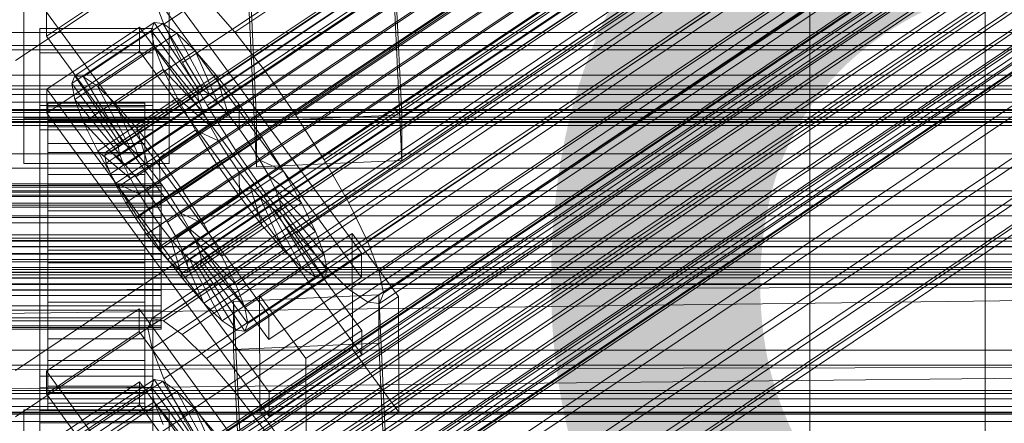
# Model space of a CAD drawing. Header units: millimetres. Extents: x -4395 to 65662, y -65530 to 6847.
# Tile 452 of 656: x 130 to 252, y -33232 to -33182. Entities that reach past the tile are written whole.
import ezdxf

# ---------------------------------------------------------------- set-up
doc = ezdxf.new("R2010")
doc.units = ezdxf.units.MM
for name, color, linetype, lineweight in [('COTAS_P', 1, 'Continuous', 0), ('frontal_C01', 7, 'Continuous', 0), ('frontal_C02', 7, 'Continuous', 0), ('frontal_C03', 7, 'Continuous', 0), ('frontal_secador', 7, 'Continuous', 0)]:
    doc.layers.add(name, color=color, linetype=linetype, lineweight=lineweight)
doc.dimstyles.new('R19_100', dxfattribs={"dimtxt": 250, "dimasz": 150, "dimexe": 150, "dimexo": 80, "dimgap": 100, "dimtad": 1, "dimtih": 1, "dimtoh": 1, "dimdsep": 46, "dimcen": 0.09, "dimadec": 0, "dimazin": 0, "dimtfac": 1, "dimtdec": 4, "dimtofl": 0, "dimtmove": 0, "dimatfit": 3, "dimfxl": 1, "dimtolj": 1, "dimtzin": 0, "dimarcsym": 0})

# ---------------------------------------------------------------- blocks, each defined once
blk = doc.blocks.new('DIM_R33_44')
at = {"layer": 'COTAS_P'}
for p, q in [((-150, -32200), (550, -32200)), ((550, -32200), (505, -32350)), ((550, -34800), (550, -32200)), ((550, -32200), (595, -32350)), ((550, -34800), (505, -34650)), ((550, -34800), (595, -34650)), ((-150, -34800), (550, -34800))]:
    blk.add_line(p, q, dxfattribs=at)
blk.add_text('2600 P', height=250, rotation=90, dxfattribs=at).set_placement((450, -33500))

msp = doc.modelspace()

# ---------------------------------------------------------------- linework, layer by layer
at = {"layer": 'frontal_C01'}
for p, q in [((146.872, -33219.26), (331.181, -33095.391)), ((148.32, -33219.524), (332.629, -33095.655)), ((146.383, -33220.436), (330.692, -33096.566)), ((150.629, -33221.211), (334.938, -33097.342)), ((141.045, -33243.23), (354.844, -33099.541)), ((141.218, -33242.813), (355.017, -33099.125)), ((141.731, -33242.907), (355.53, -33099.219)), ((142.549, -33243.505), (356.348, -33099.816)), ((146.887, -33222.971), (331.197, -33099.102)), ((141.224, -33244.128), (355.022, -33100.44)), ((143.617, -33244.565), (357.415, -33100.877)), ((153.641, -33224.205), (337.95, -33100.335)), ((141.742, -33245.447), (355.541, -33101.759)), ((144.861, -33246.017), (358.659, -33102.328)), ((142.565, -33247.097), (356.363, -33103.409)), ((148.35, -33226.694), (332.659, -33102.824)), ((359.995, -33104.072), (146.196, -33247.76)), ((157.152, -33228.301), (341.461, -33104.432)), ((143.635, -33248.965), (357.434, -33105.277)), ((147.533, -33249.677), (361.332, -33105.989)), ((144.881, -33250.924), (358.68, -33107.236)), ((150.672, -33231.35), (334.981, -33107.481)), ((148.779, -33251.636), (362.578, -33107.948)), ((146.218, -33252.841), (360.017, -33109.153)), ((149.85, -33253.504), (363.648, -33109.816)), ((345.231, -33109.353), (160.922, -33233.222)), ((147.554, -33254.584), (361.352, -33110.896)), ((148.798, -33256.036), (362.596, -33112.348)), ((150.672, -33255.154), (364.471, -33111.466)), ((149.865, -33257.097), (363.664, -33113.408)), ((151.191, -33256.473), (364.989, -33112.785)), ((153.694, -33236.622), (338.003, -33112.753)), ((150.683, -33257.694), (364.482, -33114.006)), ((151.196, -33257.788), (364.995, -33114.1)), ((151.369, -33257.372), (365.168, -33113.683)), ((164.693, -33238.631), (349.002, -33114.762)), ((157.211, -33242.151), (341.52, -33118.282)), ((168.21, -33244.16), (352.519, -33120.291)), ((160.982, -33247.56), (345.291, -33123.691)), ((171.232, -33249.432), (355.541, -33125.563)), ((164.752, -33252.481), (349.061, -33128.612)), ((173.554, -33254.089), (357.863, -33130.219)), ((168.263, -33256.578), (352.572, -33132.708)), ((175.016, -33257.811), (359.326, -33133.942)), ((159.83, -33194.827), (156.962, -33135.264)), ((174.943, -33134.467), (177.811, -33194.031)), ((171.275, -33259.571), (355.584, -33135.702)), ((175.521, -33260.347), (359.83, -33136.477)), ((173.584, -33261.258), (357.893, -33137.388)), ((175.032, -33261.522), (359.341, -33137.653)), ((177.811, -33199.677), (174.943, -33140.113)), ((159.83, -33200.473), (156.962, -33140.91)), ((131, -33194.428), (131, -33148.763)), ((149, -33148.763), (149, -33194.428)), ((131, -33200.073), (131, -33154.408)), ((149, -33200.073), (149, -33154.408)), ((228.298, -33159.609), (130, -33225.672)), ((228.298, -33285.886), (228.298, -33159.609)), ((130, -33231.431), (228.298, -33165.368)), ((228.298, -33165.368), (228.298, -33291.645)), ((-425, -33189.122), (425, -33189.122)), ((177.811, -33194.031), (159.83, -33194.827)), ((177.811, -33199.677), (177.811, -33194.031)), ((149, -33194.428), (131, -33194.428)), ((131, -33194.428), (131, -33200.073)), ((149, -33200.073), (149, -33194.428)), ((159.83, -33194.827), (159.83, -33200.473)), ((131, -33200.073), (149, -33200.073)), ((159.83, -33200.473), (177.811, -33199.677)), ((425, -33200.634), (-425, -33200.634)), ((425, -33203.46), (-425, -33203.46)), ((300, -33204.143), (-300, -33204.143)), ((300, -33210.34), (-300, -33210.34)), ((-425, -33214.972), (425, -33214.972)), ((133.809, -33225.753), (145.277, -33218.045)), ((145.277, -33218.045), (145.289, -33220.868)), ((145.277, -33218.045), (172.809, -33255.757)), ((146.383, -33220.436), (146.872, -33219.26)), ((146.872, -33219.26), (148.32, -33219.524)), ((148.32, -33219.524), (150.629, -33221.211)), ((145.289, -33220.868), (133.821, -33228.575)), ((172.821, -33258.579), (145.289, -33220.868)), ((146.887, -33222.971), (146.383, -33220.436)), ((150.629, -33221.211), (153.641, -33224.205)), ((148.35, -33226.694), (146.887, -33222.971)), ((153.641, -33224.205), (157.152, -33228.301)), ((133.821, -33228.575), (133.809, -33225.753)), ((161.341, -33263.464), (133.809, -33225.753)), ((137.313, -33233.393), (147.143, -33226.786)), ((147.143, -33226.786), (146.777, -33227.666)), ((148.226, -33226.984), (147.143, -33226.786)), ((147.143, -33226.786), (152.686, -33235.106)), ((150.672, -33231.35), (148.35, -33226.694)), ((133, -33230.629), (133, -33227.806)), ((133, -33227.806), (147, -33227.806)), ((133, -33273.855), (133, -33227.806)), ((133.847, -33234.785), (145.315, -33227.077)), ((136.948, -33234.272), (146.777, -33227.666)), ((138.396, -33233.591), (148.226, -33226.984)), ((145.315, -33227.077), (145.327, -33229.9)), ((145.315, -33227.077), (172.847, -33264.789)), ((146.777, -33227.666), (152.513, -33235.522)), ((146.777, -33227.666), (147.155, -33229.562)), ((147, -33227.806), (147, -33230.629)), ((147, -33227.806), (147, -33273.855)), ((149.953, -33228.246), (148.226, -33226.984)), ((148.226, -33226.984), (153.199, -33235.2)), ((133.821, -33228.575), (161.353, -33266.287)), ((140.123, -33234.852), (149.953, -33228.246)), ((152.207, -33230.485), (149.953, -33228.246)), ((149.953, -33228.246), (154.017, -33235.797)), ((157.152, -33228.301), (160.922, -33233.222)), ((147, -33230.629), (133, -33230.629)), ((133, -33230.629), (133, -33276.677)), ((145.327, -33229.9), (133.859, -33237.607)), ((137.325, -33236.169), (147.155, -33229.562)), ((142.377, -33237.092), (152.207, -33230.485)), ((172.859, -33267.611), (145.327, -33229.9)), ((147, -33276.677), (147, -33230.629)), ((147.155, -33229.562), (152.692, -33236.421)), ((147.155, -33229.562), (148.249, -33232.347)), ((154.833, -33233.55), (152.207, -33230.485)), ((152.207, -33230.485), (155.085, -33236.858)), ((153.694, -33236.622), (150.672, -33231.35))]:
    msp.add_line(p, q, dxfattribs=at)
at = {"layer": 'frontal_C02'}
for p, q in [((250, -35767.183), (250, -32921.727)), ((250, -32926.497), (250, -35771.953)), ((141.045, -33199.07), (354.844, -33056.095)), ((141.218, -33198.616), (355.017, -33055.64)), ((141.731, -33198.672), (355.53, -33055.696)), ((142.549, -33199.234), (356.348, -33056.259)), ((141.224, -33200.004), (355.022, -33057.029)), ((143.617, -33200.265), (357.415, -33057.29)), ((141.742, -33201.354), (355.541, -33058.379)), ((144.861, -33201.694), (358.659, -33058.719)), ((148.35, -33182.835), (332.659, -33059.581)), ((142.565, -33203.028), (356.363, -33060.052)), ((359.995, -33060.448), (146.196, -33203.423)), ((157.152, -33183.794), (341.461, -33060.539)), ((143.635, -33204.911), (357.434, -33061.936)), ((147.533, -33205.336), (361.332, -33062.36)), ((144.881, -33206.876), (358.68, -33063.901)), ((148.779, -33207.3), (362.578, -33064.325)), ((150.672, -33187.559), (334.981, -33064.304)), ((146.218, -33208.788), (360.017, -33065.813)), ((345.231, -33065.42), (160.922, -33188.675)), ((149.85, -33209.184), (363.648, -33066.209)), ((147.554, -33210.518), (361.352, -33067.542)), ((150.672, -33210.857), (364.471, -33067.882)), ((148.798, -33211.947), (362.596, -33068.971)), ((151.191, -33212.207), (364.989, -33069.232)), ((153.694, -33192.874), (338.003, -33069.619)), ((149.865, -33212.977), (363.664, -33070.002)), ((150.683, -33213.54), (364.482, -33070.565)), ((151.196, -33213.596), (364.995, -33070.62)), ((151.369, -33213.141), (365.168, -33070.166)), ((164.693, -33194.072), (349.002, -33070.817)), ((157.211, -33198.419), (341.52, -33075.164)), ((168.21, -33199.617), (352.519, -33076.362)), ((160.982, -33203.816), (345.291, -33080.561)), ((171.232, -33204.932), (355.541, -33081.678)), ((164.752, -33208.697), (349.061, -33085.442)), ((173.554, -33209.656), (357.863, -33086.401)), ((168.263, -33212.729), (352.572, -33089.475)), ((175.016, -33213.465), (359.326, -33090.211)), ((171.275, -33215.639), (355.584, -33092.384)), ((175.521, -33216.101), (359.83, -33092.846)), ((173.584, -33217.226), (357.893, -33093.972)), ((175.032, -33217.384), (359.341, -33094.129)), ((228.298, -33293.718), (228.298, -33115.864)), ((130, -33187.33), (228.298, -33121.594)), ((228.298, -33121.594), (228.298, -33299.448)), ((145.277, -33173.65), (172.809, -33211.173)), ((145.289, -33176.631), (133.821, -33184.3)), ((172.821, -33214.153), (145.289, -33176.631)), ((148.35, -33182.835), (146.887, -33179.026)), ((153.641, -33179.761), (157.152, -33183.794)), ((133.821, -33184.3), (133.809, -33181.319)), ((161.341, -33218.842), (133.809, -33181.319)), ((137.313, -33189.198), (147.143, -33182.624)), ((138.396, -33189.316), (148.226, -33182.742)), ((147.143, -33182.624), (146.777, -33183.584)), ((148.226, -33182.742), (147.143, -33182.624)), ((147.143, -33182.624), (152.686, -33190.947)), ((149.953, -33183.93), (148.226, -33182.742)), ((148.226, -33182.742), (153.199, -33191.003)), ((150.672, -33187.559), (148.35, -33182.835)), ((133, -33186.342), (133, -33183.362)), ((133, -33183.362), (147, -33183.362)), ((133, -33229.18), (133, -33183.362)), ((133.821, -33184.3), (161.353, -33221.822)), ((133.847, -33190.857), (145.315, -33183.188)), ((136.948, -33190.158), (146.777, -33183.584)), ((140.123, -33190.503), (149.953, -33183.93)), ((145.315, -33183.188), (145.327, -33186.168)), ((145.315, -33183.188), (172.847, -33220.71)), ((146.777, -33183.584), (152.513, -33191.401)), ((146.777, -33183.584), (147.155, -33185.556)), ((147, -33183.362), (147, -33186.342)), ((147, -33183.362), (147, -33229.18)), ((152.207, -33186.106), (149.953, -33183.93)), ((149.953, -33183.93), (154.017, -33191.565)), ((157.152, -33183.794), (160.922, -33188.675)), ((-2250, -33185.445), (2250, -33185.445)), ((147, -33186.342), (133, -33186.342)), ((133, -33186.342), (133, -33232.161)), ((145.327, -33186.168), (133.859, -33193.838)), ((137.325, -33192.129), (147.155, -33185.556)), ((142.377, -33192.68), (152.207, -33186.106)), ((172.859, -33223.691), (145.327, -33186.168)), ((147, -33232.161), (147, -33186.342)), ((147.155, -33185.556), (152.692, -33192.335)), ((147.155, -33185.556), (148.249, -33188.405)), ((154.833, -33189.122), (152.207, -33186.106)), ((152.207, -33186.106), (155.085, -33192.596)), ((153.694, -33192.874), (150.672, -33187.559)), ((138.419, -33194.979), (148.249, -33188.405)), ((145.003, -33195.696), (154.833, -33189.122)), ((148.249, -33188.405), (153.21, -33193.685)), ((148.249, -33188.405), (149.985, -33191.939)), ((157.653, -33192.774), (154.833, -33189.122)), ((154.833, -33189.122), (156.329, -33194.025)), ((160.922, -33188.675), (164.693, -33194.072)), ((136.948, -33190.158), (137.313, -33189.198)), ((142.683, -33197.975), (136.948, -33190.158)), ((137.325, -33192.129), (136.948, -33190.158)), ((142.856, -33197.52), (137.313, -33189.198)), ((137.313, -33189.198), (138.396, -33189.316)), ((143.369, -33197.576), (138.396, -33189.316)), ((138.396, -33189.316), (140.123, -33190.503)), ((133.859, -33193.838), (133.847, -33190.857)), ((161.379, -33228.38), (133.847, -33190.857)), ((144.188, -33198.139), (140.123, -33190.503)), ((140.123, -33190.503), (142.377, -33192.68)), ((152.513, -33191.401), (142.683, -33197.975)), ((152.686, -33190.947), (142.856, -33197.52)), ((153.199, -33191.003), (143.369, -33197.576)), ((154.017, -33191.565), (144.188, -33198.139)), ((152.513, -33191.401), (152.686, -33190.947)), ((152.692, -33192.335), (152.513, -33191.401)), ((152.686, -33190.947), (153.199, -33191.003)), ((153.199, -33191.003), (154.017, -33191.565)), ((154.017, -33191.565), (155.085, -33192.596)), ((134, -33202.583), (134, -33192.591)), ((134, -33192.591), (134, -33193.038)), ((134, -33192.591), (146, -33192.591)), ((134, -33193.439), (134, -33192.591)), ((142.862, -33198.909), (137.325, -33192.129)), ((138.419, -33194.979), (137.325, -33192.129)), ((140.156, -33198.512), (149.985, -33191.939)), ((145.255, -33199.169), (142.377, -33192.68)), ((142.377, -33192.68), (145.003, -33195.696)), ((152.692, -33192.335), (142.862, -33198.909)), ((155.085, -33192.596), (145.255, -33199.169)), ((146, -33193.038), (146, -33192.591)), ((146, -33192.591), (146, -33202.583)), ((146, -33192.591), (146, -33193.439)), ((157.653, -33192.774), (147.823, -33199.347)), ((149.985, -33191.939), (154.033, -33195.359)), ((149.985, -33191.939), (152.246, -33195.915)), ((153.21, -33193.685), (152.692, -33192.335)), ((155.085, -33192.596), (156.329, -33194.025)), ((157.665, -33195.754), (157.653, -33192.774)), ((160.474, -33196.811), (157.653, -33192.774)), ((133, -33195.88), (133, -33192.9)), ((133, -33192.9), (147, -33192.9)), ((133, -33238.718), (133, -33192.9)), ((133.859, -33193.838), (161.391, -33231.36)), ((134, -33202.794), (134, -33193.038)), ((134, -33193.038), (134, -33194.747)), ((134, -33193.038), (146, -33193.038)), ((134, -33202.985), (134, -33193.439)), ((134, -33193.439), (146, -33193.439)), ((134, -33195.523), (134, -33193.439)), ((153.21, -33193.685), (143.38, -33200.259)), ((146, -33194.747), (146, -33193.038)), ((146, -33193.038), (146, -33202.794)), ((146, -33193.439), (146, -33202.985)), ((146, -33193.439), (146, -33195.523)), ((156.329, -33194.025), (146.499, -33200.598)), ((147, -33192.9), (147, -33195.88)), ((147, -33192.9), (147, -33238.718)), ((154.033, -33195.359), (153.21, -33193.685)), ((157.211, -33198.419), (153.694, -33192.874)), ((156.329, -33194.025), (157.665, -33195.754)), ((450, -33194.595), (-450, -33194.595)), ((134, -33203.604), (134, -33194.747)), ((134, -33194.747), (134, -33197.603)), ((134, -33194.747), (146, -33194.747)), ((143.38, -33200.259), (138.419, -33194.979)), ((140.156, -33198.512), (138.419, -33194.979)), ((146, -33197.603), (146, -33194.747)), ((146, -33194.747), (146, -33203.604)), ((164.693, -33194.072), (168.21, -33199.617)), ((147, -33195.88), (133, -33195.88)), ((133, -33195.88), (133, -33241.698)), ((134, -33203.972), (134, -33195.523)), ((134, -33195.523), (146, -33195.523)), ((134, -33198.701), (134, -33195.523)), ((142.416, -33202.488), (152.246, -33195.915)), ((154.033, -33195.359), (144.203, -33201.932)), ((146.499, -33200.598), (145.003, -33195.696)), ((145.003, -33195.696), (147.823, -33199.347)), ((146, -33195.523), (146, -33203.972)), ((146, -33195.523), (146, -33198.701)), ((147, -33241.698), (147, -33195.88)), ((147.835, -33202.328), (157.665, -33195.754)), ((152.246, -33195.915), (155.103, -33197.242)), ((152.246, -33195.915), (154.877, -33200.062)), ((155.103, -33197.242), (154.033, -33195.359)), ((157.665, -33195.754), (159.001, -33197.666)), ((134, -33204.957), (134, -33197.603)), ((134, -33197.603), (134, -33201.412)), ((134, -33197.603), (146, -33197.603)), ((142.856, -33197.52), (142.683, -33197.975)), ((143.369, -33197.576), (142.856, -33197.52)), ((144.188, -33198.139), (143.369, -33197.576)), ((155.103, -33197.242), (145.274, -33203.816)), ((146, -33201.412), (146, -33197.603)), ((146, -33197.603), (146, -33204.957)), ((159.001, -33197.666), (149.171, -33204.24)), ((150.644, -33203.384), (160.474, -33196.811)), ((156.35, -33199.207), (155.103, -33197.242)), ((160.474, -33196.811), (159.001, -33197.666)), ((159.001, -33197.666), (160.247, -33199.631)), ((163.105, -33200.959), (160.474, -33196.811)), ((134, -33205.477), (134, -33198.701)), ((134, -33198.701), (146, -33198.701)), ((134, -33202.756), (134, -33198.701)), ((144.203, -33201.932), (140.156, -33198.512)), ((142.416, -33202.488), (140.156, -33198.512)), ((141.045, -33199.07), (141.218, -33198.616)), ((141.218, -33198.616), (141.731, -33198.672)), ((141.731, -33198.672), (142.549, -33199.234)), ((142.683, -33197.975), (142.862, -33198.909)), ((142.862, -33198.909), (143.38, -33200.259)), ((145.255, -33199.169), (144.188, -33198.139)), ((146, -33198.701), (146, -33205.477)), ((146, -33198.701), (146, -33202.756)), ((160.982, -33203.816), (157.211, -33198.419)), ((141.224, -33200.004), (141.045, -33199.07)), ((141.742, -33201.354), (141.224, -33200.004)), ((142.549, -33199.234), (143.617, -33200.265)), ((145.047, -33206.636), (154.877, -33200.062)), ((146.499, -33200.598), (145.255, -33199.169)), ((156.35, -33199.207), (146.52, -33205.78)), ((147.823, -33199.347), (147.835, -33202.328)), ((147.823, -33199.347), (150.644, -33203.384)), ((160.247, -33199.631), (150.417, -33206.205)), ((154.877, -33200.062), (156.35, -33199.207)), ((154.877, -33200.062), (157.698, -33204.1)), ((157.686, -33201.119), (156.35, -33199.207)), ((163.105, -33200.959), (160.247, -33199.631)), ((160.247, -33199.631), (161.318, -33201.515)), ((168.21, -33199.617), (171.232, -33204.932)), ((142.565, -33203.028), (141.742, -33201.354)), ((143.38, -33200.259), (144.203, -33201.932)), ((143.617, -33200.265), (144.861, -33201.694)), ((147.835, -33202.328), (146.499, -33200.598)), ((157.686, -33201.119), (147.856, -33207.693)), ((153.275, -33207.532), (163.105, -33200.959)), ((157.698, -33204.1), (157.686, -33201.119)), ((159.022, -33202.849), (157.686, -33201.119)), ((165.365, -33204.935), (163.105, -33200.959)), ((-148, -33202.583), (148, -33202.583)), ((134, -33206.761), (134, -33201.412)), ((134, -33201.412), (134, -33205.913)), ((134, -33201.412), (146, -33201.412)), ((134, -33202.794), (134, -33202.583)), ((146, -33202.583), (134, -33202.583)), ((134, -33202.583), (134, -33202.985)), ((145.274, -33203.816), (142.416, -33202.488)), ((145.047, -33206.636), (142.416, -33202.488)), ((144.203, -33201.932), (145.274, -33203.816)), ((144.861, -33201.694), (146.196, -33203.423)), ((146, -33205.913), (146, -33201.412)), ((146, -33201.412), (146, -33206.761)), ((146, -33202.583), (146, -33202.794)), ((146, -33202.985), (146, -33202.583)), ((149.171, -33204.24), (147.835, -33202.328)), ((148, -33202.794), (148, -33202.583)), ((148, -33202.583), (148, -33202.985)), ((161.318, -33201.515), (151.488, -33208.088)), ((165.365, -33204.935), (161.318, -33201.515)), ((161.318, -33201.515), (162.14, -33203.188)), ((-148, -33202.794), (148, -33202.794)), ((-148, -33202.985), (148, -33202.985)), ((-148, -33203.604), (148, -33203.604)), ((134, -33207.398), (134, -33202.756)), ((134, -33202.756), (146, -33202.756)), ((134, -33207.412), (134, -33202.756)), ((134, -33203.604), (134, -33202.794)), ((146, -33202.794), (134, -33202.794)), ((146, -33202.985), (134, -33202.985)), ((134, -33202.985), (134, -33203.972)), ((134, -33204.957), (134, -33203.604)), ((146, -33203.604), (134, -33203.604)), ((143.635, -33204.911), (142.565, -33203.028)), ((145.274, -33203.816), (146.52, -33205.78)), ((146, -33202.756), (146, -33207.398)), ((146, -33202.756), (146, -33207.412)), ((146, -33202.794), (146, -33203.604)), ((146, -33203.972), (146, -33202.985)), ((146, -33203.604), (146, -33204.957)), ((146.196, -33203.423), (147.533, -33205.336)), ((148, -33203.604), (148, -33202.794)), ((148, -33202.985), (148, -33203.972)), ((148, -33204.957), (148, -33203.604)), ((149.171, -33204.24), (150.644, -33203.384)), ((159.022, -33202.849), (149.192, -33209.422)), ((150.644, -33203.384), (153.275, -33207.532)), ((162.14, -33203.188), (152.311, -33209.762)), ((160.518, -33207.751), (159.022, -33202.849)), ((160.266, -33204.277), (159.022, -33202.849)), ((164.752, -33208.697), (160.982, -33203.816)), ((167.102, -33208.468), (162.14, -33203.188)), ((162.14, -33203.188), (162.659, -33204.538)), ((-148, -33203.972), (148, -33203.972)), ((-148, -33204.957), (148, -33204.957)), ((146, -33203.972), (134, -33203.972)), ((134, -33203.972), (134, -33205.477)), ((134, -33206.761), (134, -33204.957)), ((146, -33204.957), (134, -33204.957)), ((144.881, -33206.876), (143.635, -33204.911)), ((146, -33205.477), (146, -33203.972)), ((146, -33204.957), (146, -33206.761)), ((147.868, -33210.673), (157.698, -33204.1)), ((148, -33203.972), (148, -33205.477)), ((148, -33206.761), (148, -33204.957)), ((150.417, -33206.205), (149.171, -33204.24)), ((160.266, -33204.277), (150.436, -33210.851)), ((162.659, -33204.538), (152.829, -33211.112)), ((155.535, -33211.508), (165.365, -33204.935)), ((157.698, -33204.1), (160.518, -33207.751)), ((163.144, -33210.767), (160.266, -33204.277)), ((161.333, -33205.308), (160.266, -33204.277)), ((168.196, -33211.317), (162.659, -33204.538)), ((162.659, -33204.538), (162.837, -33205.472)), ((167.102, -33208.468), (165.365, -33204.935)), ((171.232, -33204.932), (173.554, -33209.656)), ((-148, -33205.477), (148, -33205.477)), ((146, -33205.477), (134, -33205.477)), ((134, -33205.477), (134, -33207.398)), ((134, -33205.913), (134, -33208.893)), ((146, -33205.913), (134, -33205.913)), ((134, -33205.913), (134, -33210.8)), ((146.52, -33205.78), (145.047, -33206.636)), ((146, -33207.398), (146, -33205.477)), ((146, -33208.893), (146, -33205.913)), ((146, -33210.8), (146, -33205.913)), ((146.52, -33205.78), (147.856, -33207.693)), ((147.533, -33205.336), (148.779, -33207.3)), ((148, -33205.477), (148, -33207.398)), ((151.488, -33208.088), (150.417, -33206.205)), ((150.417, -33206.205), (153.275, -33207.532)), ((161.333, -33205.308), (151.503, -33211.882)), ((162.151, -33205.871), (152.321, -33212.444)), ((162.664, -33205.927), (152.835, -33212.5)), ((162.837, -33205.472), (153.008, -33212.046)), ((165.397, -33212.943), (161.333, -33205.308)), ((162.151, -33205.871), (161.333, -33205.308)), ((167.125, -33214.131), (162.151, -33205.871)), ((162.664, -33205.927), (162.151, -33205.871)), ((162.837, -33205.472), (162.664, -33205.927)), ((168.208, -33214.249), (162.664, -33205.927)), ((168.573, -33213.289), (162.837, -33205.472)), ((-450, -33206.517), (450, -33206.517)), ((-148, -33206.761), (148, -33206.761)), ((-148, -33207.398), (148, -33207.398)), ((134, -33208.893), (134, -33206.761)), ((146, -33206.761), (134, -33206.761)), ((146, -33207.398), (134, -33207.398)), ((134, -33207.398), (134, -33209.603)), ((134, -33209.603), (134, -33207.412)), ((134, -33207.412), (146, -33207.412)), ((134, -33212.352), (134, -33207.412)), ((146.218, -33208.788), (144.881, -33206.876)), ((147.868, -33210.673), (145.047, -33206.636)), ((146, -33206.761), (146, -33208.893)), ((146, -33209.603), (146, -33207.398)), ((146, -33207.412), (146, -33209.603)), ((146, -33207.412), (146, -33212.352)), ((148, -33208.893), (148, -33206.761)), ((148, -33207.398), (148, -33209.603)), ((148.779, -33207.3), (149.85, -33209.184)), ((147.856, -33207.693), (147.868, -33210.673)), ((147.856, -33207.693), (149.192, -33209.422)), ((150.688, -33214.324), (160.518, -33207.751)), ((152.311, -33209.762), (151.488, -33208.088)), ((151.488, -33208.088), (155.535, -33211.508)), ((153.275, -33207.532), (155.535, -33211.508)), ((157.272, -33215.041), (167.102, -33208.468)), ((160.518, -33207.751), (163.144, -33210.767)), ((168.196, -33211.317), (167.102, -33208.468)), ((148, -33208.893), (-148, -33208.893)), ((-148, -33209.603), (148, -33209.603)), ((134, -33208.893), (146, -33208.893)), ((134, -33211.208), (134, -33208.893)), ((146, -33209.603), (134, -33209.603)), ((134, -33209.603), (134, -33211.943)), ((146, -33208.893), (146, -33211.208)), ((146, -33211.943), (146, -33209.603)), ((147.554, -33210.518), (146.218, -33208.788)), ((148, -33211.208), (148, -33208.893)), ((148, -33209.603), (148, -33211.943)), ((149.192, -33209.422), (150.688, -33214.324)), ((149.192, -33209.422), (150.436, -33210.851)), ((149.85, -33209.184), (150.672, -33210.857)), ((152.829, -33211.112), (152.311, -33209.762)), ((152.311, -33209.762), (157.272, -33215.041)), ((160.19, -33216.384), (171.658, -33208.715)), ((168.263, -33212.729), (164.752, -33208.697)), ((171.658, -33208.715), (171.715, -33223.022)), ((171.658, -33208.715), (177.394, -33216.532)), ((173.554, -33209.656), (175.016, -33213.465)), ((134, -33211.208), (134, -33210.8)), ((134, -33210.8), (134, -33215.74)), ((134, -33210.8), (146, -33210.8)), ((146, -33215.74), (146, -33210.8)), ((146, -33210.8), (146, -33211.208)), ((148.798, -33211.947), (147.554, -33210.518)), ((150.688, -33214.324), (147.868, -33210.673)), ((150.436, -33210.851), (153.314, -33217.341)), ((150.436, -33210.851), (151.503, -33211.882)), ((150.672, -33210.857), (151.191, -33212.207)), ((153.008, -33212.046), (152.829, -33211.112)), ((152.829, -33211.112), (158.366, -33217.891)), ((153.314, -33217.341), (163.144, -33210.767)), ((163.144, -33210.767), (165.397, -33212.943)), ((-148, -33211.208), (148, -33211.208)), ((-148, -33211.943), (148, -33211.943)), ((134, -33213.548), (134, -33211.208)), ((146, -33211.208), (134, -33211.208)), ((134, -33211.943), (134, -33212.352)), ((146, -33211.943), (134, -33211.943)), ((134, -33211.943), (134, -33214.258)), ((134, -33212.352), (146, -33212.352)), ((134, -33217.239), (134, -33212.352)), ((146, -33211.208), (146, -33213.548)), ((146, -33212.352), (146, -33211.943)), ((146, -33214.258), (146, -33211.943)), ((146, -33212.352), (146, -33217.239)), ((148, -33213.548), (148, -33211.208)), ((148, -33211.943), (148, -33214.258)), ((149.865, -33212.977), (148.798, -33211.947)), ((151.191, -33212.207), (151.369, -33213.141)), ((151.503, -33211.882), (155.567, -33219.517)), ((151.503, -33211.882), (152.321, -33212.444)), ((152.835, -33212.5), (153.008, -33212.046)), ((153.008, -33212.046), (158.743, -33219.863)), ((155.535, -33211.508), (157.272, -33215.041)), ((158.366, -33217.891), (168.196, -33211.317)), ((172.809, -33211.173), (161.341, -33218.842)), ((168.573, -33213.289), (168.196, -33211.317)), ((172.821, -33214.153), (172.809, -33211.173)), ((-148, -33213.548), (148, -33213.548)), ((134, -33215.754), (134, -33213.548)), ((134, -33213.548), (134, -33215.74)), ((146, -33213.548), (134, -33213.548)), ((146, -33215.74), (146, -33213.548)), ((146, -33213.548), (146, -33215.754)), ((148, -33215.754), (148, -33213.548)), ((150.683, -33213.54), (149.865, -33212.977)), ((151.196, -33213.596), (150.683, -33213.54)), ((151.369, -33213.141), (151.196, -33213.596)), ((152.321, -33212.444), (157.295, -33220.704)), ((152.321, -33212.444), (152.835, -33212.5)), ((152.835, -33212.5), (158.378, -33220.822)), ((155.567, -33219.517), (165.397, -33212.943)), ((158.743, -33219.863), (168.573, -33213.289)), ((165.397, -33212.943), (167.125, -33214.131)), ((168.208, -33214.249), (168.573, -33213.289)), ((171.275, -33215.639), (168.263, -33212.729)), ((175.016, -33213.465), (175.521, -33216.101)), ((-148, -33214.258), (148, -33214.258)), ((134, -33214.258), (134, -33217.239)), ((146, -33214.258), (134, -33214.258)), ((134, -33214.258), (134, -33216.39)), ((146, -33217.239), (146, -33214.258)), ((146, -33216.39), (146, -33214.258)), ((148, -33214.258), (148, -33216.39)), ((153.314, -33217.341), (150.688, -33214.324)), ((157.295, -33220.704), (167.125, -33214.131)), ((158.378, -33220.822), (168.208, -33214.249)), ((161.353, -33221.822), (172.821, -33214.153)), ((167.125, -33214.131), (168.208, -33214.249)), ((-148, -33215.754), (148, -33215.754)), ((134, -33215.74), (134, -33220.396)), ((134, -33215.74), (146, -33215.74)), ((134, -33217.674), (134, -33215.754)), ((134, -33215.754), (134, -33220.396)), ((146, -33215.754), (134, -33215.754)), ((146, -33220.396), (146, -33215.74)), ((146, -33220.396), (146, -33215.754)), ((146, -33215.754), (146, -33217.674)), ((148, -33217.674), (148, -33215.754)), ((157.272, -33215.041), (158.366, -33217.891)), ((173.584, -33217.226), (171.275, -33215.639)), ((-148, -33216.39), (148, -33216.39)), ((134, -33216.39), (134, -33221.74)), ((146, -33216.39), (134, -33216.39)), ((134, -33216.39), (134, -33218.194)), ((146, -33221.74), (146, -33216.39)), ((146, -33218.194), (146, -33216.39)), ((148, -33216.39), (148, -33218.194)), ((156.962, -33217.118), (174.943, -33216.325)), ((156.962, -33223.08), (156.962, -33217.118)), ((159.83, -33276.384), (156.962, -33217.118)), ((160.247, -33230.691), (160.19, -33216.384)), ((165.926, -33224.201), (160.19, -33216.384)), ((177.394, -33216.532), (165.926, -33224.201)), ((175.032, -33217.384), (173.584, -33217.226)), ((174.943, -33216.325), (174.943, -33222.288)), ((174.943, -33216.325), (177.811, -33275.591)), ((175.521, -33216.101), (175.032, -33217.384)), ((177.451, -33230.839), (177.394, -33216.532)), ((-148, -33217.674), (148, -33217.674)), ((-148, -33218.194), (148, -33218.194)), ((134, -33217.239), (146, -33217.239)), ((134, -33221.74), (134, -33217.239)), ((134, -33219.18), (134, -33217.674)), ((134, -33217.674), (134, -33224.451)), ((146, -33217.674), (134, -33217.674)), ((134, -33218.194), (134, -33225.548)), ((146, -33218.194), (134, -33218.194)), ((134, -33218.194), (134, -33219.547)), ((146, -33217.239), (146, -33221.74)), ((146, -33224.451), (146, -33217.674)), ((146, -33217.674), (146, -33219.18)), ((146, -33225.548), (146, -33218.194)), ((146, -33219.547), (146, -33218.194)), ((148, -33219.18), (148, -33217.674)), ((148, -33218.194), (148, -33219.547)), ((155.567, -33219.517), (153.314, -33217.341)), ((158.366, -33217.891), (158.743, -33219.863)), ((-148, -33219.18), (148, -33219.18)), ((-148, -33219.547), (148, -33219.547)), ((134, -33220.167), (134, -33219.18)), ((134, -33219.18), (134, -33227.628)), ((146, -33219.18), (134, -33219.18)), ((134, -33219.547), (134, -33228.404)), ((146, -33219.547), (134, -33219.547)), ((134, -33219.547), (134, -33220.357)), ((146, -33227.628), (146, -33219.18)), ((146, -33219.18), (146, -33220.167)), ((146, -33228.404), (146, -33219.547)), ((146, -33220.357), (146, -33219.547)), ((148, -33220.167), (148, -33219.18)), ((148, -33219.547), (148, -33220.357)), ((157.295, -33220.704), (155.567, -33219.517)), ((161.341, -33218.842), (161.353, -33221.822)), ((-148, -33220.167), (148, -33220.167)), ((-148, -33220.357), (148, -33220.357)), ((-148, -33220.568), (148, -33220.568)), ((134, -33220.568), (134, -33220.167)), ((134, -33220.167), (134, -33229.712)), ((146, -33220.167), (134, -33220.167)), ((134, -33220.357), (134, -33230.114)), ((146, -33220.357), (134, -33220.357)), ((134, -33220.357), (134, -33220.568)), ((134, -33220.396), (134, -33224.451)), ((134, -33220.396), (146, -33220.396)), ((134, -33220.568), (134, -33230.56)), ((146, -33220.568), (134, -33220.568)), ((146, -33229.712), (146, -33220.167)), ((146, -33220.167), (146, -33220.568)), ((146, -33230.114), (146, -33220.357)), ((146, -33220.568), (146, -33220.357)), ((146, -33224.451), (146, -33220.396)), ((146, -33230.56), (146, -33220.568)), ((148, -33220.568), (148, -33220.167)), ((148, -33220.357), (148, -33220.568)), ((158.378, -33220.822), (157.295, -33220.704)), ((158.743, -33219.863), (158.378, -33220.822)), ((172.847, -33220.71), (161.379, -33228.38)), ((172.859, -33223.691), (172.847, -33220.71)), ((134, -33221.74), (146, -33221.74)), ((134, -33225.548), (134, -33221.74)), ((146, -33221.74), (146, -33225.548)), ((174.943, -33222.288), (156.962, -33223.08)), ((159.83, -33282.346), (156.962, -33223.08)), ((171.715, -33223.022), (160.247, -33230.691)), ((177.451, -33230.839), (171.715, -33223.022)), ((177.811, -33281.553), (174.943, -33222.288)), ((134, -33224.451), (134, -33227.628)), ((134, -33224.451), (146, -33224.451)), ((146, -33227.628), (146, -33224.451)), ((161.391, -33231.36), (172.859, -33223.691)), ((165.926, -33224.201), (165.983, -33238.508)), ((134, -33225.548), (146, -33225.548)), ((134, -33228.404), (134, -33225.548)), ((146, -33225.548), (146, -33228.404)), ((133, -33240.684), (133, -33226.377)), ((133, -33226.377), (147, -33226.377)), ((133, -33235.923), (133, -33226.377)), ((147, -33226.377), (147, -33240.684)), ((147, -33226.377), (147, -33235.923)), ((134, -33227.628), (134, -33229.712)), ((134, -33227.628), (146, -33227.628)), ((146, -33229.712), (146, -33227.628)), ((147, -33229.18), (133, -33229.18)), ((133, -33229.18), (133, -33232.161)), ((134, -33228.404), (146, -33228.404)), ((134, -33230.114), (134, -33228.404)), ((146, -33228.404), (146, -33230.114)), ((147, -33232.161), (147, -33229.18)), ((161.379, -33228.38), (161.391, -33231.36)), ((131, -33236.511), (131, -33230.55)), ((131, -33230.55), (149, -33230.55)), ((131, -33275.986), (131, -33230.55)), ((134, -33229.712), (134, -33230.56)), ((134, -33229.712), (146, -33229.712)), ((134, -33230.114), (146, -33230.114)), ((134, -33230.56), (134, -33230.114)), ((134, -33230.56), (146, -33230.56)), ((146, -33230.56), (146, -33229.712)), ((146, -33230.114), (146, -33230.56)), ((149, -33230.55), (149, -33236.511)), ((149, -33230.55), (149, -33275.986)), ((160.247, -33230.691), (165.983, -33238.508)), ((165.983, -33238.508), (177.451, -33230.839)), ((133, -33232.161), (147, -33232.161))]:
    msp.add_line(p, q, dxfattribs=at)
at = {"layer": 'frontal_C03'}
for p, q in [((1270, -33190.463), (-1230, -33190.463)), ((1270, -33190.849), (-1230, -33190.849)), ((1270, -33191.515), (-1230, -33191.515)), ((-1230, -33192.448), (1270, -33192.448)), ((1270, -33193.39), (-1230, -33193.39)), ((1270, -33194.322), (-1230, -33194.322)), ((1270, -33194.988), (-1230, -33194.988)), ((1270, -33195.374), (-1230, -33195.374)), ((1270, -33209.304), (-1230, -33209.304)), ((1270, -33209.69), (-1230, -33209.69)), ((1270, -33210.356), (-1230, -33210.356)), ((-1230, -33211.289), (1270, -33211.289)), ((1270, -33212.231), (-1230, -33212.231)), ((1270, -33213.163), (-1230, -33213.163)), ((1270, -33213.829), (-1230, -33213.829)), ((1270, -33214.215), (-1230, -33214.215)), ((1270, -33228.145), (-1230, -33228.145)), ((1270, -33228.531), (-1230, -33228.531)), ((1270, -33229.197), (-1230, -33229.197)), ((-1230, -33230.129), (1270, -33230.129)), ((1270, -33230.841), (-1230, -33230.841)), ((1270, -33230.926), (-1230, -33230.926)), ((1270, -33231.072), (-1230, -33231.072)), ((1270, -33232.004), (-1230, -33232.004))]:
    msp.add_line(p, q, dxfattribs=at)
at = {"layer": 'frontal_secador'}
for p, q in [((1250, -33183.856), (-1250, -33183.856)), ((1250, -33185.455), (-1250, -33185.455)), ((1250, -33186), (-1250, -33186)), ((1360, -33193.5), (-1360, -33193.5)), ((1250, -33193.75), (-1250, -33193.75)), ((1360, -33194.863), (-1360, -33194.863)), ((1360, -33198.859), (-1360, -33198.859)), ((1360, -33205.216), (-1360, -33205.216)), ((1360, -33213.5), (-1360, -33213.5)), ((1250, -33212.924), (-1250, -33212.924)), ((413, -33215), (-433.02, -33225.78)), ((413, -33215), (-424.22, -33216.98)), ((413, -33215), (-417.18, -33215.22)), ((-413, -33215), (413, -33215)), ((1360, -33223.147), (-1360, -33223.147)), ((407, -33225), (-423.38, -33233.82)), ((407, -33225), (-416.18, -33226.62)), ((407, -33225), (-410.42, -33225.18)), ((-407, -33225), (407, -33225))]:
    msp.add_line(p, q, dxfattribs=at)

# ---------------------------------------------------------------- dimensions: what is measured, and where the dimension line sits
at = {"layer": 'COTAS_P'}
dim = msp.add_aligned_dim(p1=(-150, -34800), p2=(-150, -32200), distance=-700, text='<> P', dimstyle='R19_100', dxfattribs=at)
dim.commit()
dim.dimension.update_dxf_attribs({"geometry": 'DIM_R33_44', "text_midpoint": (550, -33500)})

doc.saveas('drawing.dxf')
